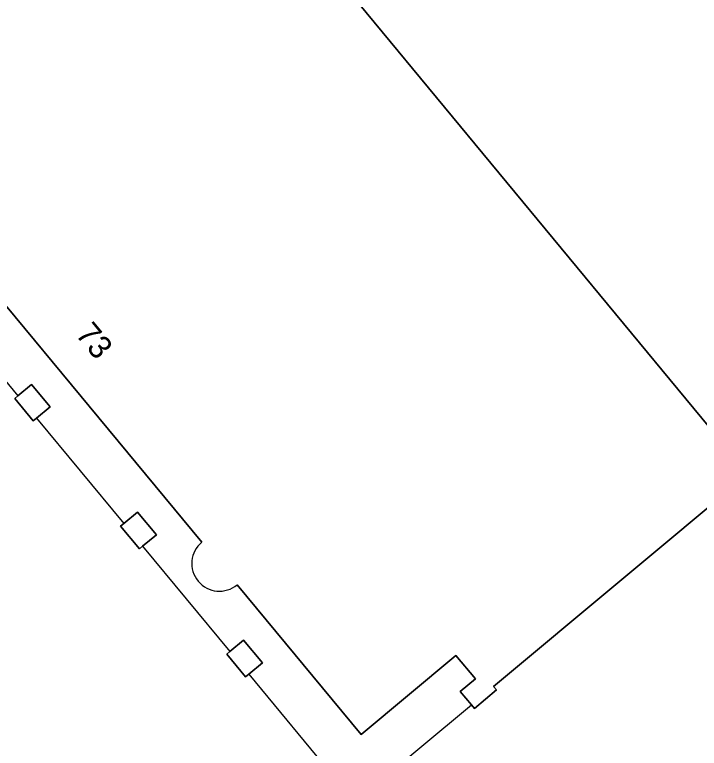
# Model space of a CAD drawing. Extents: x 159489 to 160304, y 383825 to 384531.
# Drawn here: x 160230.6 to 160260.25, y 384025.8 to 384057.57 of the extents above; entities that cross this region are included whole.
import ezdxf

# ---------------------------------------------------------------- set-up
doc = ezdxf.new("R2010")
doc.units = 0
for name, color, linetype in [('IMGEO_Erf', 7, 'Continuous'), ('IMGEO_Pand', 7, 'Continuous'), ('IMGEO_Pand_nummerreeks', 7, 'Continuous'), ('IMGEO_Pand_overbouw', 7, 'Continuous')]:
    doc.layers.add(name, color=color, linetype=linetype)

msp = doc.modelspace()

# ---------------------------------------------------------------- linework, layer by layer
at = {"layer": 'IMGEO_Erf'}
for points in [[(160238.701, 384034.731), (160224.961, 384051.301), (160211.077, 384039.791), (160199.448, 384053.811), (160203.64, 384057.252), (160202.843, 384058.222), (160202.173, 384057.672), (160201.675, 384058.278), (160201.57, 384058.406), (160202.537, 384059.199), (160202.639, 384059.074), (160224.75, 384077.326), (160227.109, 384074.476), (160229.959, 384076.834)], [(160229.959, 384076.834), (160262.358, 384037.678), (160251.332, 384028.486), (160251.462, 384028.33), (160250.506, 384027.533), (160250.376, 384027.689), (160249.898, 384028.262), (160250.556, 384028.811), (160249.71, 384029.825), (160245.607, 384026.402), (160240.233, 384032.884)]]:
    msp.add_lwpolyline(points, dxfattribs=at)
for points in [[(160231.331, 384041.562), (160232.135, 384040.593), (160231.543, 384040.103), (160231.403, 384039.986), (160230.599, 384040.956), (160230.74, 384041.073)], [(160235.919, 384036.029), (160236.733, 384035.047), (160236.14, 384034.555), (160236.002, 384034.441), (160235.187, 384035.423), (160235.325, 384035.537)], [(160240.515, 384030.486), (160241.331, 384029.503), (160240.734, 384029.008), (160240.599, 384028.896), (160239.784, 384029.88), (160239.919, 384029.992)]]:
    msp.add_lwpolyline(points, close=True, dxfattribs=at)
msp.add_arc((160239.467, 384033.808), 1.2, 129.6751, 309.6732, dxfattribs=at)
at = {"layer": 'IMGEO_Pand'}
for points in [[(160229.959, 384076.834), (160227.109, 384074.476), (160224.75, 384077.326), (160202.639, 384059.074), (160202.537, 384059.199), (160201.57, 384058.406), (160201.675, 384058.278), (160202.173, 384057.672), (160202.843, 384058.222), (160203.64, 384057.252), (160199.448, 384053.811), (160211.077, 384039.791), (160224.961, 384051.301), (160238.701, 384034.731)], [(160240.233, 384032.884), (160245.607, 384026.402), (160249.71, 384029.825), (160250.556, 384028.811), (160249.898, 384028.262), (160250.376, 384027.689), (160250.506, 384027.533), (160251.462, 384028.33), (160251.332, 384028.486), (160262.358, 384037.678), (160229.959, 384076.834)]]:
    msp.add_lwpolyline(points, dxfattribs=at)
for points in [[(160231.331, 384041.562), (160230.74, 384041.073), (160230.599, 384040.956), (160231.403, 384039.986), (160231.543, 384040.103), (160232.135, 384040.593)], [(160235.919, 384036.029), (160235.325, 384035.537), (160235.187, 384035.423), (160236.002, 384034.441), (160236.14, 384034.555), (160236.733, 384035.047)], [(160240.515, 384030.486), (160239.919, 384029.992), (160239.784, 384029.88), (160240.599, 384028.896), (160240.734, 384029.008), (160241.331, 384029.503)]]:
    msp.add_lwpolyline(points, close=True, dxfattribs=at)
msp.add_arc((160239.467, 384033.808), 1.2, 129.6751, 309.6732, dxfattribs=at)
at = {"layer": 'IMGEO_Pand_overbouw'}
for points in [[(160238.701, 384034.731), (160224.961, 384051.301), (160211.077, 384039.791), (160199.448, 384053.811), (160203.64, 384057.252), (160202.843, 384058.222), (160202.173, 384057.672), (160201.675, 384058.278), (160197.181, 384054.567)], [(160226.957, 384045.639), (160230.74, 384041.073), (160231.331, 384041.562), (160232.135, 384040.593), (160231.543, 384040.103), (160235.325, 384035.537), (160235.919, 384036.029), (160236.733, 384035.047), (160236.14, 384034.555), (160239.919, 384029.992), (160240.515, 384030.486), (160241.331, 384029.503), (160240.734, 384029.008), (160244.512, 384024.448), (160245.093, 384024.933), (160245.904, 384023.961), (160250.376, 384027.689), (160249.898, 384028.262), (160250.556, 384028.811), (160249.71, 384029.825), (160245.607, 384026.402), (160240.233, 384032.884)]]:
    msp.add_lwpolyline(points, dxfattribs=at)
msp.add_arc((160239.467, 384033.808), 1.2, 129.6751, 309.6732, dxfattribs=at)

# ---------------------------------------------------------------- texts
at = {"layer": 'IMGEO_Pand_nummerreeks'}
msp.add_text('73', height=1, rotation=309.6657, dxfattribs=at).set_placement((160233.197, 384043.718))

doc.saveas('drawing.dxf')
